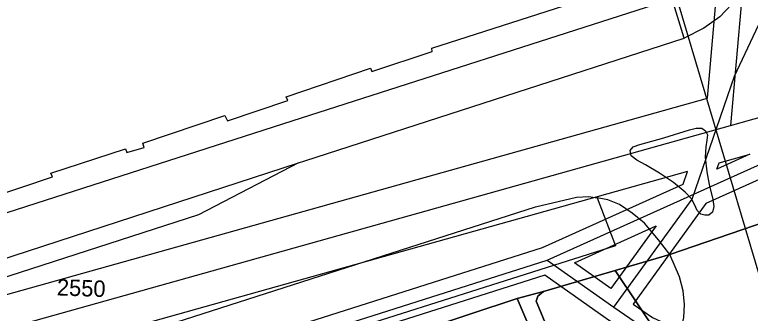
# Model space of a CAD drawing. Extents: x -263423 to -261326, y -1240067 to -1237864.
# Drawn here: x -262924.6 to -262834.6, y -1238801.9 to -1238765.4 of the extents above; entities that cross this region are included whole.
import ezdxf

# ---------------------------------------------------------------- set-up
doc = ezdxf.new("R2010")
doc.units = 0
for name, color, linetype in [('body_kn', 7, 'Continuous'), ('katuz_linie', 7, 'Continuous'), ('kladpar_druhypozemkov', 7, 'Continuous'), ('kladpar_hranice', 7, 'Continuous'), ('kladpar_parcelnecisla', 7, 'Continuous'), ('kladpar_plochy', 7, 'Continuous'), ('linie', 7, 'Continuous'), ('tarchy_linie', 7, 'Continuous'), ('zappar_hrandruhpozemk', 7, 'Continuous'), ('zuob_linie', 7, 'Continuous'), ('zuob_plochy', 7, 'Continuous')]:
    doc.layers.add(name, color=color, linetype=linetype)

msp = doc.modelspace()

# ---------------------------------------------------------------- linework, layer by layer
at = {"layer": 'body_kn'}
for p, q in [((-262838.34, -1238765.72), (-262838.34, -1238765.72)), ((-262840.26, -1238767.11), (-262840.26, -1238767.11)), ((-262842.67, -1238768.3), (-262842.67, -1238768.3)), ((-262873.57, -1238769.55), (-262873.57, -1238769.55)), ((-262873.51, -1238769.94), (-262873.51, -1238769.94)), ((-262881.07, -1238771.98), (-262881.07, -1238771.98)), ((-262880.89, -1238772.37), (-262880.89, -1238772.37)), ((-262836.53, -1238772.95), (-262836.53, -1238772.95)), ((-262891.37, -1238775.47), (-262891.37, -1238775.47)), ((-262891.19, -1238775.92), (-262891.19, -1238775.92)), ((-262839.82, -1238775.63), (-262839.82, -1238775.63)), ((-262898.87, -1238777.78), (-262898.87, -1238777.78)), ((-262898.56, -1238778.41), (-262898.56, -1238778.41)), ((-262890.7, -1238778.47), (-262890.7, -1238778.47)), ((-262842.05, -1238779.5), (-262842.05, -1238779.5)), ((-262841.23, -1238779.31), (-262841.23, -1238779.31)), ((-262840.53, -1238779.32), (-262840.53, -1238779.32)), ((-262840.09, -1238779.64), (-262840.09, -1238779.64)), ((-262837, -1238779), (-262837, -1238779)), ((-262845.17, -1238780.49), (-262845.17, -1238780.49)), ((-262839.84, -1238780.15), (-262839.84, -1238780.15)), ((-262908.92, -1238781.14), (-262908.92, -1238781.14)), ((-262848.92, -1238781.61), (-262848.92, -1238781.61)), ((-262848.09, -1238781.3), (-262848.09, -1238781.3)), ((-262848.09, -1238781.3), (-262848.09, -1238781.3)), ((-262840.04, -1238781.61), (-262840.04, -1238781.61)), ((-262839.9, -1238780.78), (-262839.9, -1238780.78)), ((-262911.02, -1238781.83), (-262911.02, -1238781.83)), ((-262911.02, -1238781.83), (-262911.02, -1238781.83)), ((-262910.85, -1238782.3), (-262910.85, -1238782.3)), ((-262908.73, -1238781.66), (-262908.73, -1238781.66)), ((-262849.3, -1238782.06), (-262849.3, -1238782.06)), ((-262834.67, -1238782.5), (-262834.67, -1238782.5)), ((-262889.08, -1238783.31), (-262889.08, -1238783.31)), ((-262849.18, -1238782.69), (-262849.18, -1238782.69)), ((-262848.48, -1238783.21), (-262848.48, -1238783.21)), ((-262840.11, -1238782.88), (-262840.11, -1238782.88)), ((-262835.92, -1238782.85), (-262835.92, -1238782.85)), ((-262889.86, -1238783.56), (-262889.86, -1238783.56)), ((-262889.86, -1238783.56), (-262889.86, -1238783.56)), ((-262847.41, -1238783.79), (-262847.41, -1238783.79)), ((-262838.68, -1238784.31), (-262838.68, -1238784.31)), ((-262838.42, -1238783.55), (-262838.42, -1238783.55)), ((-262838.42, -1238783.55), (-262838.42, -1238783.55)), ((-262920.17, -1238784.82), (-262920.17, -1238784.82)), ((-262845.7, -1238784.82), (-262845.7, -1238784.82)), ((-262842.28, -1238784.63), (-262842.28, -1238784.63)), ((-262839.93, -1238784.66), (-262839.93, -1238784.66)), ((-262919.98, -1238785.26), (-262919.98, -1238785.26)), ((-262844, -1238785.97), (-262844, -1238785.97)), ((-262842.8, -1238786.16), (-262842.8, -1238786.16)), ((-262839.62, -1238786.19), (-262839.62, -1238786.19)), ((-262855.87, -1238787.74), (-262855.87, -1238787.74)), ((-262854.35, -1238787.68), (-262854.35, -1238787.68)), ((-262853.34, -1238787.82), (-262853.34, -1238787.82)), ((-262842.55, -1238787.13), (-262842.55, -1238787.13)), ((-262852.01, -1238788.08), (-262852.01, -1238788.08)), ((-262850.61, -1238788.66), (-262850.61, -1238788.66)), ((-262841.79, -1238787.96), (-262841.79, -1238787.96)), ((-262841.69, -1238788), (-262841.69, -1238788)), ((-262841.42, -1238788.66), (-262841.42, -1238788.66)), ((-262840.04, -1238788.54), (-262840.04, -1238788.54)), ((-262839.19, -1238788.04), (-262839.19, -1238788.04)), ((-262860.89, -1238788.91), (-262860.89, -1238788.91)), ((-262849.04, -1238789.69), (-262849.04, -1238789.69)), ((-262841.1, -1238789.36), (-262841.1, -1238789.36)), ((-262839.2, -1238789.57), (-262839.2, -1238789.57)), ((-262839.07, -1238788.87), (-262839.07, -1238788.87)), ((-262902.1, -1238789.9), (-262902.1, -1238789.9)), ((-262840.66, -1238789.81), (-262840.66, -1238789.81)), ((-262840.16, -1238789.94), (-262840.16, -1238789.94)), ((-262839.65, -1238789.94), (-262839.65, -1238789.94)), ((-262847.52, -1238790.91), (-262847.52, -1238790.91)), ((-262846.09, -1238791.26), (-262846.09, -1238791.26)), ((-262845.82, -1238792.96), (-262845.82, -1238792.96)), ((-262860.03, -1238793.92), (-262860.03, -1238793.92)), ((-262851.09, -1238793.68), (-262851.09, -1238793.68)), ((-262844.44, -1238794.75), (-262844.44, -1238794.75)), ((-262844.44, -1238794.75), (-262844.44, -1238794.75)), ((-262859.44, -1238795.46), (-262859.44, -1238795.46)), ((-262859.44, -1238795.46), (-262859.44, -1238795.46)), ((-262856.12, -1238795.78), (-262856.12, -1238795.78)), ((-262856.12, -1238795.78), (-262856.12, -1238795.78)), ((-262851.11, -1238796.73), (-262851.11, -1238796.73)), ((-262851.11, -1238796.73), (-262851.11, -1238796.73)), ((-262859.72, -1238797.28), (-262859.72, -1238797.28)), ((-262843.25, -1238797.49), (-262843.25, -1238797.49)), ((-262859.88, -1238799.28), (-262859.88, -1238799.28)), ((-262851.65, -1238798.92), (-262851.65, -1238798.92)), ((-262842.82, -1238799.21), (-262842.82, -1238799.21)), ((-262863.12, -1238800.15), (-262863.12, -1238800.15)), ((-262863.12, -1238800.15), (-262863.12, -1238800.15)), ((-262860.78, -1238800.48), (-262860.78, -1238800.48)), ((-262860.58, -1238799.85), (-262860.58, -1238799.85)), ((-262860.47, -1238801.25), (-262860.47, -1238801.25)), ((-262851.27, -1238801.21), (-262851.27, -1238801.21)), ((-262851.27, -1238801.21), (-262851.27, -1238801.21)), ((-262848.94, -1238800.81), (-262848.94, -1238800.81)), ((-262842.64, -1238800.86), (-262842.64, -1238800.86))]:
    msp.add_line(p, q, dxfattribs=at)
at = {"layer": 'katuz_linie'}
msp.add_lwpolyline([(-262927.61, -1238787.82), (-262919.98, -1238785.26), (-262920.17, -1238784.82), (-262911.02, -1238781.83), (-262910.85, -1238782.3), (-262908.73, -1238781.66), (-262908.92, -1238781.14), (-262898.87, -1238777.78), (-262898.56, -1238778.41), (-262891.19, -1238775.92), (-262891.37, -1238775.47), (-262881.07, -1238771.98), (-262880.89, -1238772.37), (-262873.51, -1238769.94), (-262873.57, -1238769.55), (-262851.96, -1238762.58)], dxfattribs=at)
at = {"layer": 'kladpar_druhypozemkov'}
for p, q in [((-262915.66, -1238798.19), (-262915.66, -1238798.19)), ((-262852.97, -1238801.36), (-262852.97, -1238801.36))]:
    msp.add_line(p, q, dxfattribs=at)
at = {"layer": 'kladpar_hranice'}
for points in [[(-262911.02, -1238781.83), (-262910.85, -1238782.3), (-262908.73, -1238781.66), (-262908.92, -1238781.14), (-262898.87, -1238777.78), (-262898.56, -1238778.41), (-262891.19, -1238775.92), (-262891.37, -1238775.47), (-262881.07, -1238771.98), (-262880.89, -1238772.37), (-262873.51, -1238769.94), (-262873.57, -1238769.55), (-262851.96, -1238762.58)], [(-262820.65, -1238764.03), (-262820.82, -1238772.33), (-262820.89, -1238773.66), (-262822.37, -1238776.01), (-262822.95, -1238777.34), (-262822.95, -1238778.67), (-262820.15, -1238786.45), (-262820.85, -1238786.7), (-262844.44, -1238794.75), (-262851.11, -1238796.73), (-262859.88, -1238799.28), (-262863.12, -1238800.15), (-262874.82, -1238804.01), (-262878.4, -1238805.15), (-262879.53, -1238805.51), (-262885.82, -1238807.56), (-262895.04, -1238810.49), (-262897.07, -1238811.18), (-262904.19, -1238813.42), (-262907.62, -1238814.48), (-262914.34, -1238816.55), (-262922.37, -1238819.02), (-262924.97, -1238819.82)], [(-262927.61, -1238787.82), (-262919.98, -1238785.26), (-262920.17, -1238784.82), (-262911.02, -1238781.83)], [(-262831.88, -1238813.59), (-262843.94, -1238805.94), (-262845.65, -1238804.85), (-262851.11, -1238796.73), (-262844.44, -1238794.75), (-262820.85, -1238786.7)], [(-262851.11, -1238796.73), (-262845.65, -1238804.85), (-262854.58, -1238812.74), (-262855.47, -1238812.73), (-262856.16, -1238811.65), (-262860.47, -1238801.25), (-262860.78, -1238800.48), (-262860.58, -1238799.85), (-262859.88, -1238799.28), (-262851.11, -1238796.73)], [(-262868.5, -1238825.43), (-262856.82, -1238814.88), (-262863.12, -1238800.15), (-262859.88, -1238799.28), (-262860.58, -1238799.85), (-262860.78, -1238800.48), (-262860.47, -1238801.25), (-262856.16, -1238811.65), (-262855.47, -1238812.73), (-262854.58, -1238812.74), (-262845.65, -1238804.85), (-262843.94, -1238805.94), (-262831.88, -1238813.59)], [(-262863.12, -1238800.15), (-262856.82, -1238814.88), (-262868.5, -1238825.43), (-262870.86, -1238819.24), (-262870.99, -1238818.35), (-262872.28, -1238812.3), (-262873.14, -1238809.3), (-262874.82, -1238804.01), (-262863.12, -1238800.15)]]:
    msp.add_lwpolyline(points, dxfattribs=at)
at = {"layer": 'kladpar_plochy'}
for points in [[(-262927.61, -1238787.82), (-262919.98, -1238785.26), (-262920.17, -1238784.82), (-262911.02, -1238781.83), (-262910.85, -1238782.3), (-262908.73, -1238781.66), (-262908.92, -1238781.14), (-262898.87, -1238777.78), (-262898.56, -1238778.41), (-262891.19, -1238775.92), (-262891.37, -1238775.47), (-262881.07, -1238771.98), (-262880.89, -1238772.37), (-262873.51, -1238769.94), (-262873.57, -1238769.55), (-262851.96, -1238762.58)], [(-262820.65, -1238764.03), (-262820.82, -1238772.33), (-262820.89, -1238773.66), (-262822.37, -1238776.01), (-262822.95, -1238777.34), (-262822.95, -1238778.67), (-262820.15, -1238786.45), (-262820.85, -1238786.7), (-262844.44, -1238794.75), (-262851.11, -1238796.73), (-262859.88, -1238799.28), (-262863.12, -1238800.15), (-262874.82, -1238804.01), (-262878.4, -1238805.15), (-262879.53, -1238805.51), (-262885.82, -1238807.56), (-262895.04, -1238810.49), (-262897.07, -1238811.18), (-262904.19, -1238813.42), (-262907.62, -1238814.48), (-262914.34, -1238816.55), (-262922.37, -1238819.02), (-262924.97, -1238819.82)], [(-262831.88, -1238813.59), (-262843.94, -1238805.94), (-262845.65, -1238804.85), (-262851.11, -1238796.73), (-262844.44, -1238794.75), (-262820.85, -1238786.7)], [(-262930.29, -1238877.3), (-262917, -1238865.28), (-262911.52, -1238861.56), (-262901.32, -1238854.63), (-262895.24, -1238849.41), (-262882.66, -1238838.11), (-262881.45, -1238837.04), (-262876.92, -1238832.98), (-262875.96, -1238832.12), (-262870.61, -1238827.33), (-262868.5, -1238825.43), (-262856.82, -1238814.88), (-262863.12, -1238800.15), (-262859.88, -1238799.28), (-262860.58, -1238799.85), (-262860.78, -1238800.48), (-262860.47, -1238801.25), (-262856.16, -1238811.65), (-262855.47, -1238812.73), (-262854.58, -1238812.74), (-262845.65, -1238804.85), (-262843.94, -1238805.94), (-262831.88, -1238813.59)]]:
    msp.add_lwpolyline(points, dxfattribs=at)
for points in [[(-262851.11, -1238796.73), (-262845.65, -1238804.85), (-262854.58, -1238812.74), (-262855.47, -1238812.73), (-262856.16, -1238811.65), (-262860.47, -1238801.25), (-262860.78, -1238800.48), (-262860.58, -1238799.85), (-262859.88, -1238799.28)], [(-262863.12, -1238800.15), (-262856.82, -1238814.88), (-262868.5, -1238825.43), (-262870.86, -1238819.24), (-262870.99, -1238818.35), (-262872.28, -1238812.3), (-262873.14, -1238809.3), (-262874.82, -1238804.01)]]:
    msp.add_lwpolyline(points, close=True, dxfattribs=at)
at = {"layer": 'linie'}
for points in [[(-262927.61, -1238787.82), (-262919.98, -1238785.26), (-262920.17, -1238784.82), (-262911.02, -1238781.83), (-262910.85, -1238782.3), (-262908.73, -1238781.66), (-262908.92, -1238781.14), (-262898.87, -1238777.78), (-262898.56, -1238778.41), (-262891.19, -1238775.92), (-262891.37, -1238775.47), (-262881.07, -1238771.98), (-262880.89, -1238772.37), (-262873.51, -1238769.94), (-262873.57, -1238769.55), (-262851.96, -1238762.58), (-262851.77, -1238762.9), (-262844.59, -1238760.04)], [(-262844.59, -1238760.04), (-262827.84, -1238816.29), (-262824.38, -1238820.38), (-262821.7, -1238824.01), (-262820.23, -1238826.01), (-262812.39, -1238835.47), (-262806.83, -1238842.19), (-262798.82, -1238851.91), (-262795.07, -1238856.45), (-262791.77, -1238860.39), (-262786.19, -1238867.07), (-262775.37, -1238880.05), (-262768.26, -1238888.63), (-262752.28, -1238907.56), (-262742.4, -1238919.46), (-262732.21, -1238931.86), (-262720.95, -1238945.99), (-262714.28, -1238953.67)]]:
    msp.add_lwpolyline(points, dxfattribs=at)
at = {"layer": 'tarchy_linie'}
msp.add_line((-262835.49, -1238761.73), (-262837, -1238779), dxfattribs=at)
for points in [[(-262933.17, -1238801.75), (-262839.82, -1238775.63), (-262838.55, -1238761.16)], [(-262851.27, -1238801.21), (-262841.69, -1238788), (-262836.53, -1238772.95), (-262831.6, -1238762.46)], [(-262995.46, -1238825.23), (-262932.04, -1238805.59), (-262837, -1238779), (-262821.51, -1238774.65)], [(-262990.44, -1238837.06), (-262859.44, -1238795.46), (-262824.76, -1238779.85), (-262822.74, -1238779.25)], [(-262824.18, -1238781.4), (-262840.04, -1238788.54), (-262848.94, -1238800.81), (-262846.56, -1238802.45), (-262823.5, -1238813.17)], [(-262838.42, -1238783.55), (-262835.92, -1238782.85), (-262834.67, -1238782.5), (-262838.68, -1238784.31), (-262838.42, -1238783.55)], [(-262991.09, -1238835.53), (-262860.03, -1238793.92), (-262842.8, -1238786.16), (-262842.28, -1238784.63), (-262930.91, -1238809.43)], [(-262856.12, -1238795.78), (-262846.09, -1238791.26), (-262851.65, -1238798.92), (-262856.12, -1238795.78)], [(-262859.44, -1238795.46), (-262851.27, -1238801.21), (-262847.38, -1238803.89), (-262824.53, -1238814.51), (-262823.44, -1238815.81)], [(-262929.67, -1238879.5), (-262899.88, -1238854.17), (-262871.05, -1238827.73), (-262870.61, -1238827.33), (-262868.5, -1238825.43), (-262856.82, -1238814.88), (-262857.13, -1238814.16), (-262852.11, -1238808.69), (-262849.52, -1238804.42), (-262852.21, -1238802.56), (-262859.72, -1238797.28), (-262989.8, -1238838.58)]]:
    msp.add_lwpolyline(points, dxfattribs=at)
at = {"layer": 'zappar_hrandruhpozemk'}
for p, q in [((-262836.87, -1238764.14), (-262838.34, -1238765.72)), ((-262890.7, -1238778.47), (-262935.76, -1238792.91)), ((-262933.96, -1238797.89), (-262889.86, -1238783.56)), ((-262889.86, -1238783.56), (-262902.1, -1238789.9)), ((-262844, -1238785.97), (-262845.7, -1238784.82)), ((-262910.41, -1238804.79), (-262860.89, -1238788.91)), ((-262847.52, -1238790.91), (-262849.04, -1238789.69)), ((-262902.1, -1238789.9), (-262933.76, -1238800.14))]:
    msp.add_line(p, q, dxfattribs=at)
for points in [[(-262889.86, -1238783.56), (-262889.08, -1238783.31), (-262842.67, -1238768.3), (-262844.16, -1238763.52), (-262890.7, -1238778.47)], [(-262838.34, -1238765.72), (-262840.26, -1238767.11), (-262842.67, -1238768.3)], [(-262848.09, -1238781.3), (-262845.17, -1238780.49), (-262842.05, -1238779.5), (-262841.23, -1238779.31), (-262840.53, -1238779.32), (-262840.09, -1238779.64), (-262839.84, -1238780.15), (-262839.9, -1238780.78), (-262840.04, -1238781.61), (-262840.11, -1238782.88), (-262839.93, -1238784.66), (-262839.62, -1238786.19), (-262839.19, -1238788.04), (-262839.07, -1238788.87), (-262839.2, -1238789.57), (-262839.65, -1238789.94), (-262840.16, -1238789.94), (-262840.66, -1238789.81), (-262841.1, -1238789.36), (-262841.42, -1238788.66), (-262841.79, -1238787.96), (-262842.55, -1238787.13), (-262844, -1238785.97)], [(-262845.7, -1238784.82), (-262847.41, -1238783.79), (-262848.48, -1238783.21), (-262849.18, -1238782.69), (-262849.3, -1238782.06), (-262848.92, -1238781.61), (-262848.09, -1238781.3)], [(-262860.89, -1238788.91), (-262855.87, -1238787.74), (-262854.35, -1238787.68), (-262853.34, -1238787.82), (-262851.09, -1238793.68), (-262899.15, -1238808.94)], [(-262849.04, -1238789.69), (-262850.61, -1238788.66), (-262852.01, -1238788.08), (-262853.34, -1238787.82)], [(-262844.44, -1238794.75), (-262845.82, -1238792.96), (-262847.52, -1238790.91)], [(-262843.94, -1238805.94), (-262843.17, -1238804.42), (-262842.72, -1238802.45), (-262842.64, -1238800.86), (-262842.82, -1238799.21), (-262843.25, -1238797.49), (-262844.44, -1238794.75)]]:
    msp.add_lwpolyline(points, dxfattribs=at)
at = {"layer": 'zuob_linie'}
msp.add_lwpolyline([(-262927.61, -1238787.82), (-262919.98, -1238785.26), (-262920.17, -1238784.82), (-262911.02, -1238781.83), (-262910.85, -1238782.3), (-262908.73, -1238781.66), (-262908.92, -1238781.14), (-262898.87, -1238777.78), (-262898.56, -1238778.41), (-262891.19, -1238775.92), (-262891.37, -1238775.47), (-262881.07, -1238771.98), (-262880.89, -1238772.37), (-262873.51, -1238769.94), (-262873.57, -1238769.55), (-262851.96, -1238762.58)], dxfattribs=at)
at = {"layer": 'zuob_plochy'}
msp.add_lwpolyline([(-262927.61, -1238787.82), (-262919.98, -1238785.26), (-262920.17, -1238784.82), (-262911.02, -1238781.83), (-262910.85, -1238782.3), (-262908.73, -1238781.66), (-262908.92, -1238781.14), (-262898.87, -1238777.78), (-262898.56, -1238778.41), (-262891.19, -1238775.92), (-262891.37, -1238775.47), (-262881.07, -1238771.98), (-262880.89, -1238772.37), (-262873.51, -1238769.94), (-262873.57, -1238769.55), (-262851.96, -1238762.58)], dxfattribs=at)

# ---------------------------------------------------------------- texts
at = {"layer": 'kladpar_parcelnecisla'}
msp.add_text('2550', height=2, rotation=358, dxfattribs=at).set_placement((-262919.451, -1238799.753))

doc.saveas('drawing.dxf')
